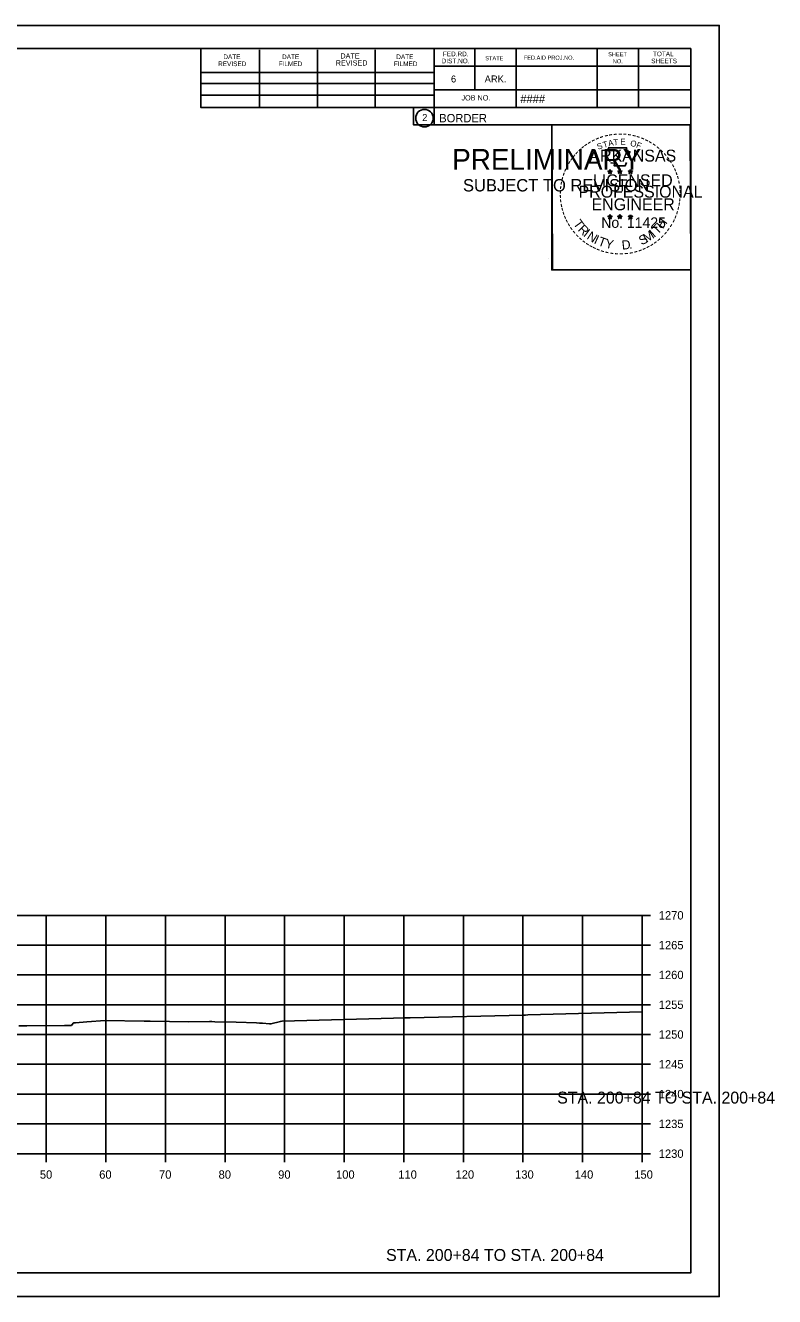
# Model space of a CAD drawing. Extents: x -70 to 701944, y -4 to 666871.
# Drawn here: x 667512.6 to 667638.3, y 658586.3 to 658799.6 of the extents above; entities that cross this region are included whole.
import ezdxf

# ---------------------------------------------------------------- set-up
doc = ezdxf.new("R2010")
doc.units = 0
for name, color, linetype in [('R_Axis', 7, 'Continuous'), ('R_Axis Annot', 7, 'Continuous'), ('R_Border', 7, 'Continuous'), ('R_Border PE', 7, 'Continuous'), ('R_Border Prem', 7, 'Continuous'), ('R_Draft', 7, 'Continuous'), ('R_Exist Surface', 7, 'Continuous'), ('R_Grid', 7, 'Continuous'), ('R_No Plot', 7, 'Continuous')]:
    doc.layers.add(name, color=color, linetype=linetype)

msp = doc.modelspace()

# ---------------------------------------------------------------- linework, layer by layer
at = {"layer": 'R_Axis'}
for p, q in [((667616.09, 658610.25), (667616.09, 658650.25)), ((667617.49, 658650.25), (667616.09, 658650.25)), ((667617.49, 658645.25), (667616.09, 658645.25)), ((667617.49, 658640.25), (667616.09, 658640.25)), ((667617.49, 658635.25), (667616.09, 658635.25)), ((667617.49, 658630.25), (667616.09, 658630.25)), ((667617.49, 658625.25), (667616.09, 658625.25)), ((667617.49, 658620.25), (667616.09, 658620.25)), ((667617.49, 658615.25), (667616.09, 658615.25)), ((667316.09, 658610.25), (667616.09, 658610.25)), ((667516.09, 658608.85), (667516.09, 658610.25)), ((667526.09, 658608.85), (667526.09, 658610.25)), ((667536.09, 658608.85), (667536.09, 658610.25)), ((667546.09, 658608.85), (667546.09, 658610.25)), ((667556.09, 658608.85), (667556.09, 658610.25)), ((667566.09, 658608.85), (667566.09, 658610.25)), ((667576.09, 658608.85), (667576.09, 658610.25)), ((667586.09, 658608.85), (667586.09, 658610.25)), ((667596.09, 658608.85), (667596.09, 658610.25)), ((667606.09, 658608.85), (667606.09, 658610.25)), ((667616.09, 658608.85), (667616.09, 658610.25)), ((667617.49, 658610.25), (667616.09, 658610.25))]:
    msp.add_line(p, q, dxfattribs=at)
at = {"layer": 'R_Border'}
for p, q in [((667308.09, 658795.71), (667624.27, 658795.71)), ((667542.01, 658785.83), (667542.01, 658795.71)), ((667551.87, 658785.83), (667551.87, 658795.51)), ((667561.63, 658785.83), (667561.63, 658795.51)), ((667571.31, 658785.83), (667571.31, 658795.51)), ((667581.17, 658795.71), (667581.17, 658782.91)), ((667588.01, 658795.71), (667588.01, 658788.77)), ((667594.95, 658795.71), (667594.95, 658785.83)), ((667608.53, 658795.71), (667608.53, 658785.83)), ((667615.47, 658795.71), (667615.47, 658785.83)), ((667624.27, 658590.25), (667624.27, 658795.71)), ((667542.01, 658791.69), (667581.17, 658791.69)), ((667624.27, 658792.77), (667581.17, 658792.77)), ((667624.27, 658792.79), (667624.27, 658792.79)), ((667542.01, 658789.83), (667581.17, 658789.83)), ((667624.27, 658788.77), (667581.17, 658788.77)), ((667584.13, 658788.77), (667624.27, 658788.77)), ((667542.01, 658785.83), (667542.01, 658787.89)), ((667542.01, 658787.89), (667581.17, 658787.89)), ((667624.27, 658785.83), (667542.01, 658785.83)), ((667581.17, 658782.91), (667624.27, 658782.91)), ((667624.27, 658590.25), (667308.09, 658590.25))]:
    msp.add_line(p, q, dxfattribs=at)
msp.add_circle((667579.56, 658784.04), 1.47, dxfattribs=at)
at = {"layer": 'R_Border PE'}
for p, q in [((667610.36, 658775.16), (667610.71, 658775.05)), ((667610.36, 658775.16), (667610.61, 658775.12)), ((667610.36, 658775.16), (667610.59, 658775.04)), ((667610.49, 658774.76), (667610.71, 658775.05)), ((667610.49, 658774.76), (667610.62, 658775)), ((667610.49, 658774.76), (667610.7, 658774.97)), ((667610.71, 658775.42), (667610.67, 658775.17)), ((667610.92, 658774.76), (667610.7, 658774.97)), ((667610.71, 658775.05), (667610.71, 658775.42)), ((667610.71, 658775.42), (667610.76, 658775.17)), ((667611.05, 658775.16), (667610.71, 658775.05)), ((667610.92, 658774.76), (667610.71, 658775.05)), ((667611.05, 658775.16), (667610.77, 658775.12)), ((667610.92, 658774.76), (667610.78, 658775.05)), ((667611.05, 658775.16), (667610.85, 658775.06)), ((667612.03, 658775.16), (667612.38, 658775.05)), ((667612.03, 658775.16), (667612.28, 658775.12)), ((667612.03, 658775.16), (667612.26, 658775.04)), ((667612.16, 658774.76), (667612.38, 658775.05)), ((667612.16, 658774.76), (667612.29, 658775)), ((667612.16, 658774.76), (667612.37, 658774.97)), ((667612.38, 658775.42), (667612.34, 658775.17)), ((667612.59, 658774.76), (667612.37, 658774.97)), ((667612.38, 658775.05), (667612.38, 658775.42)), ((667612.38, 658775.42), (667612.43, 658775.17)), ((667612.72, 658775.16), (667612.38, 658775.05)), ((667612.59, 658774.76), (667612.38, 658775.05)), ((667612.72, 658775.16), (667612.44, 658775.12)), ((667612.59, 658774.76), (667612.45, 658775.05)), ((667612.72, 658775.16), (667612.52, 658775.06)), ((667613.79, 658775.15), (667614.14, 658775.04)), ((667613.79, 658775.15), (667614.04, 658775.11)), ((667613.79, 658775.15), (667614.03, 658775.03)), ((667613.92, 658774.74), (667614.14, 658775.04)), ((667613.92, 658774.74), (667614.05, 658774.99)), ((667613.92, 658774.74), (667614.14, 658774.96)), ((667614.14, 658775.41), (667614.1, 658775.15)), ((667614.14, 658775.04), (667614.14, 658775.41)), ((667614.14, 658775.41), (667614.19, 658775.16)), ((667614.49, 658775.15), (667614.14, 658775.04)), ((667614.35, 658774.74), (667614.14, 658775.04)), ((667614.35, 658774.74), (667614.14, 658774.96)), ((667614.49, 658775.15), (667614.2, 658775.1)), ((667614.35, 658774.74), (667614.22, 658775.04)), ((667614.49, 658775.15), (667614.28, 658775.05)), ((667610.35, 658767.59), (667610.7, 658767.48)), ((667610.35, 658767.59), (667610.61, 658767.55)), ((667610.35, 658767.59), (667610.59, 658767.47)), ((667610.49, 658767.18), (667610.7, 658767.48)), ((667610.49, 658767.18), (667610.61, 658767.43)), ((667610.49, 658767.18), (667610.7, 658767.4)), ((667610.7, 658767.85), (667610.66, 658767.59)), ((667610.7, 658767.48), (667610.7, 658767.85)), ((667610.7, 658767.85), (667610.75, 658767.6)), ((667611.05, 658767.59), (667610.7, 658767.48)), ((667610.92, 658767.18), (667610.7, 658767.48)), ((667610.92, 658767.18), (667610.7, 658767.4)), ((667611.05, 658767.59), (667610.76, 658767.54)), ((667610.92, 658767.18), (667610.78, 658767.47)), ((667611.05, 658767.59), (667610.85, 658767.49)), ((667612.02, 658767.59), (667612.37, 658767.48)), ((667612.02, 658767.59), (667612.28, 658767.55)), ((667612.02, 658767.59), (667612.26, 658767.47)), ((667612.16, 658767.18), (667612.37, 658767.48)), ((667612.16, 658767.18), (667612.28, 658767.43)), ((667612.16, 658767.18), (667612.37, 658767.4)), ((667612.37, 658767.85), (667612.33, 658767.59)), ((667612.37, 658767.48), (667612.37, 658767.85)), ((667612.37, 658767.85), (667612.42, 658767.6)), ((667612.72, 658767.59), (667612.37, 658767.48)), ((667612.58, 658767.18), (667612.37, 658767.48)), ((667612.58, 658767.18), (667612.37, 658767.4)), ((667612.72, 658767.59), (667612.43, 658767.54)), ((667612.58, 658767.18), (667612.45, 658767.47)), ((667612.72, 658767.59), (667612.51, 658767.49)), ((667613.79, 658767.58), (667614.14, 658767.47)), ((667613.79, 658767.58), (667614.04, 658767.54)), ((667613.79, 658767.58), (667614.03, 658767.46)), ((667613.92, 658767.17), (667614.14, 658767.47)), ((667613.92, 658767.17), (667614.05, 658767.42)), ((667613.92, 658767.17), (667614.14, 658767.39)), ((667614.14, 658767.84), (667614.1, 658767.58)), ((667614.14, 658767.47), (667614.14, 658767.84)), ((667614.14, 658767.84), (667614.19, 658767.59)), ((667614.49, 658767.58), (667614.14, 658767.47)), ((667614.35, 658767.17), (667614.14, 658767.47)), ((667614.35, 658767.17), (667614.14, 658767.39)), ((667614.49, 658767.58), (667614.2, 658767.53)), ((667614.35, 658767.17), (667614.21, 658767.46)), ((667614.49, 658767.58), (667614.28, 658767.48))]:
    msp.add_line(p, q, dxfattribs=at)
for points in [[(667610.4, 658779.04), (667610.67, 658778.22)], [(667613.91, 658778.12), (667614.05, 658778.4), (667613.37, 658778.38), (667613.51, 658779.04), (667610.4, 658779.04)], [(667610.89, 658776.62), (667610.89, 658776.53), (667611.45, 658776.51), (667611.4, 658776.04), (667613.27, 658776.04), (667613.47, 658776.58)], [(667610.71, 658775.42), (667610.92, 658774.76), (667610.36, 658775.16), (667611.05, 658775.16), (667610.49, 658774.76), (667610.71, 658775.42)], [(667612.38, 658775.42), (667612.59, 658774.76), (667612.03, 658775.16), (667612.72, 658775.16), (667612.16, 658774.76), (667612.38, 658775.42)], [(667614.14, 658775.41), (667614.35, 658774.74), (667613.79, 658775.15), (667614.49, 658775.15), (667613.92, 658774.74), (667614.14, 658775.41)], [(667610.7, 658767.85), (667610.92, 658767.18), (667610.35, 658767.59), (667611.05, 658767.59), (667610.49, 658767.18), (667610.7, 658767.85)], [(667612.37, 658767.85), (667612.58, 658767.18), (667612.02, 658767.59), (667612.72, 658767.59), (667612.16, 658767.18), (667612.37, 658767.85)], [(667614.14, 658767.84), (667614.35, 658767.17), (667613.79, 658767.58), (667614.49, 658767.58), (667613.92, 658767.17), (667614.14, 658767.84)]]:
    msp.add_lwpolyline(points, dxfattribs=at)
for centre, radius in [((667610.71, 658775.05), 0.172), ((667610.71, 658775.05), 0.145), ((667610.71, 658775.05), 0.116), ((667610.71, 658775.05), 0.0991), ((667610.71, 658775.05), 0.0747), ((667610.71, 658775.05), 0.0495), ((667610.71, 658775.05), 0.0296), ((667612.38, 658775.05), 0.172), ((667612.38, 658775.05), 0.145), ((667612.38, 658775.05), 0.116), ((667612.38, 658775.05), 0.0991), ((667612.38, 658775.05), 0.0747), ((667612.38, 658775.05), 0.0495), ((667612.38, 658775.05), 0.0296), ((667614.14, 658775.04), 0.172), ((667614.14, 658775.04), 0.145), ((667614.14, 658775.04), 0.116), ((667614.14, 658775.04), 0.0991), ((667614.14, 658775.04), 0.0747), ((667614.14, 658775.04), 0.0495), ((667614.14, 658775.04), 0.0296), ((667610.7, 658767.48), 0.172), ((667610.7, 658767.48), 0.145), ((667610.7, 658767.48), 0.116), ((667610.7, 658767.48), 0.0991), ((667610.7, 658767.48), 0.0747), ((667610.7, 658767.48), 0.0495), ((667610.7, 658767.48), 0.0296), ((667612.37, 658767.48), 0.172), ((667612.37, 658767.48), 0.145), ((667612.37, 658767.48), 0.116), ((667612.37, 658767.48), 0.0991), ((667612.37, 658767.48), 0.0747), ((667612.37, 658767.48), 0.0495), ((667612.37, 658767.48), 0.0296), ((667614.14, 658767.47), 0.172), ((667614.14, 658767.47), 0.145), ((667614.14, 658767.47), 0.116), ((667614.14, 658767.47), 0.0991), ((667614.14, 658767.47), 0.0747), ((667614.14, 658767.47), 0.0495), ((667614.14, 658767.47), 0.0296)]:
    msp.add_circle(centre, radius, dxfattribs=at)
at = {"layer": 'R_Exist Surface'}
msp.add_lwpolyline([(667511.48, 658631.73), (667512.82, 658631.73), (667519.15, 658631.76), (667519.53, 658631.75), (667520.18, 658631.75), (667520.3, 658631.75), (667520.62, 658632.15), (667520.68, 658632.22), (667520.94, 658632.22), (667521, 658632.22), (667522.88, 658632.39), (667525.95, 658632.62), (667532.5, 658632.5), (667533.29, 658632.47), (667533.5, 658632.49), (667540.03, 658632.39), (667543.5, 658632.41), (667543.87, 658632.42), (667544.4, 658632.4), (667547.94, 658632.3), (667551.4, 658632.2), (667551.88, 658632.16), (667552.39, 658632.13), (667553.56, 658632.04), (667553.79, 658632.04), (667555.39, 658632.44), (667555.66, 658632.5), (667574.39, 658632.97), (667576.23, 658633.03), (667577.14, 658633.05), (667596.15, 658633.52), (667596.51, 658633.52), (667596.91, 658633.53), (667616.09, 658634.04)], dxfattribs=at)
at = {"layer": 'R_Grid'}
for p, q in [((667316.09, 658650.25), (667616.09, 658650.25)), ((667516.09, 658610.25), (667516.09, 658650.25)), ((667526.09, 658610.25), (667526.09, 658650.25)), ((667536.09, 658610.25), (667536.09, 658650.25)), ((667546.09, 658610.25), (667546.09, 658650.25)), ((667556.09, 658610.25), (667556.09, 658650.25)), ((667566.09, 658610.25), (667566.09, 658650.25)), ((667576.09, 658610.25), (667576.09, 658650.25)), ((667586.09, 658610.25), (667586.09, 658650.25)), ((667596.09, 658610.25), (667596.09, 658650.25)), ((667606.09, 658610.25), (667606.09, 658650.25)), ((667616.09, 658610.25), (667616.09, 658650.25)), ((667316.09, 658645.25), (667616.09, 658645.25)), ((667316.09, 658640.25), (667616.09, 658640.25)), ((667316.09, 658635.25), (667616.09, 658635.25)), ((667316.09, 658630.25), (667616.09, 658630.25)), ((667316.09, 658625.25), (667616.09, 658625.25)), ((667316.09, 658620.25), (667616.09, 658620.25)), ((667316.09, 658615.25), (667616.09, 658615.25)), ((667316.09, 658610.25), (667616.09, 658610.25))]:
    msp.add_line(p, q, dxfattribs=at)
at = {"layer": 'R_No Plot'}
for p, q in [((667295.69, 658799.6), (667629.03, 658799.6)), ((667600.31, 658760.45), (667600.31, 658760.45)), ((667295.69, 658586.27), (667629.03, 658586.27))]:
    msp.add_line(p, q, dxfattribs=at)
for points in [[(667295.69, 658799.6), (667629.03, 658799.6), (667629.03, 658586.27), (667295.69, 658586.27)], [(667542.01, 658795.71), (667542.01, 658785.83), (667577.74, 658785.83), (667577.74, 658782.91), (667600.94, 658782.91), (667600.94, 658758.58), (667624.27, 658758.58), (667624.27, 658590.25), (667308.09, 658590.25), (667308.09, 658795.71)], [(667600.94, 658782.91), (667624.15, 658782.91), (667624.27, 658758.58), (667601.06, 658758.58)]]:
    msp.add_lwpolyline(points, close=True, dxfattribs=at)

# ---------------------------------------------------------------- texts
at = {"layer": 'R_Axis Annot'}
for s, p in [('1270', (667618.89, 658649.55)), ('1265', (667618.89, 658644.55)), ('1260', (667618.89, 658639.55)), ('1255', (667618.89, 658634.55)), ('1250', (667618.89, 658629.55)), ('1245', (667618.89, 658624.55)), ('1240', (667618.89, 658619.55)), ('1235', (667618.89, 658614.55)), ('1230', (667618.89, 658609.55)), ('50', (667515.01, 658606.05)), ('60', (667524.97, 658606.05)), ('70', (667535.01, 658606.05)), ('80', (667545.01, 658606.05)), ('90', (667555.01, 658606.05)), ('100', (667564.72, 658606.05)), ('110', (667575.17, 658606.05)), ('120', (667584.78, 658606.05)), ('130', (667594.78, 658606.05)), ('140', (667604.78, 658606.05)), ('150', (667614.78, 658606.05))]:
    msp.add_text(s, height=1.4, dxfattribs=at).set_placement(p)
at = {"layer": 'R_Border'}
for s, height, p in [('FED.RD.', 0.782, (667582.65, 658794.43)), ('SHEET', 0.684, (667610.39, 658794.43)), ('TOTAL', 0.782, (667617.91, 658794.43)), ('REVISED', 0.782, (667544.93, 658792.77)), ('DATE', 0.782, (667545.81, 658793.95)), ('FILMED', 0.782, (667555.09, 658792.77)), ('DATE', 0.782, (667555.67, 658793.95)), ('REVISED', 0.879, (667564.67, 658792.87)), ('DATE', 0.879, (667565.45, 658794.05)), ('FILMED', 0.782, (667574.43, 658792.77)), ('DATE', 0.782, (667574.83, 658793.95)), ('DIST.NO.', 0.782, (667582.45, 658793.25)), ('STATE', 0.684, (667589.77, 658793.75)), ('FED.AID PROJ.NO.', 0.684, (667596.23, 658793.85)), ('NO.', 0.684, (667611.17, 658793.25)), ('SHEETS', 0.782, (667617.63, 658793.25)), ('6', 1.17, (667584.01, 658790.03)), ('ARK.', 1.172, (667589.67, 658790.03)), ('JOB NO.', 0.879, (667585.77, 658787.01)), ('####', 1.4, (667595.65, 658786.57)), ('2', 1.17, (667579.18, 658783.56)), ('BORDER', 1.4, (667582.04, 658783.34))]:
    msp.add_text(s, height=height, rotation=360, dxfattribs=at).set_placement(p)
at = {"layer": 'R_Border PE'}
for s, height, rotation, p in [('-', 1.6, 34.0636, (667607.28, 658779.21)), ('-', 1.6, 28.7918, (667607.88, 658779.58)), ('-', 1.6, 24.3072, (667608.51, 658779.9)), ('-', 1.6, 19.1761, (667609.15, 658780.17)), ('T', 1, 16.4036, (667609.67, 658779.05)), ('-', 1.6, 13.6301, (667609.9, 658780.41)), ('A', 1, 11.2132, (667610.49, 658779.3)), ('-', 1.6, 10.2193, (667610.57, 658780.57)), ('T', 1, 6.0228, (667611.34, 658779.47)), ('-', 1.6, 5.8968, (667611.3, 658780.68)), ('-', 1.6, 0.1862, (667612.08, 658780.75)), ('E', 1, 0.8323, (667612.45, 658779.58)), ('-', 1.6, 357.743, (667612.8, 658780.74)), ('-', 1.6, 352.1617, (667613.54, 658780.69)), ('O', 1, 350.4515, (667614.05, 658779.37)), ('-', 1.6, 347.2049, (667614.26, 658780.57)), ('-', 1.6, 342.3362, (667614.9, 658780.42)), ('-', 1.6, 337.8551, (667615.63, 658780.19)), ('-', 1.6, 334.1211, (667616.26, 658779.92)), ('-', 1.6, 329.6409, (667616.84, 658779.64)), ('-', 1.6, 50.6142, (667604.94, 658777.06)), ('-', 1.6, 48.423, (667605.35, 658777.55)), ('-', 1.6, 42.9622, (667605.8, 658778.02)), ('-', 1.6, 38.9507, (667606.23, 658778.44)), ('-', 1.6, 36.2317, (667606.7, 658778.82)), ('ARKANSAS', 2, 360, (667607.25, 658776.75)), ('S', 1, 21.594, (667608.75, 658778.72)), ('F', 1, 340.0707, (667615.01, 658779.14)), ('-', 1.6, 325.8627, (667617.48, 658779.28)), ('-', 1.6, 320.5297, (667618.09, 658778.85)), ('-', 1.6, 315.5786, (667618.69, 658778.36)), ('-', 1.6, 309.8797, (667619.26, 658777.81)), ('-', 1.6, 62.8713, (667603.89, 658775.35)), ('-', 1.6, 58.0706, (667604.21, 658775.97)), ('-', 1.6, 54.2325, (667604.53, 658776.49)), ('-', 1.6, 306.6522, (667619.79, 658777.21)), ('-', 1.4, 303.6753, (667620.27, 658776.64)), ('-', 1.6, 299.6684, (667620.59, 658776.04)), ('-', 1.6, 75.461, (667603.22, 658773.4)), ('-', 1.6, 72.3945, (667603.42, 658774.11)), ('-', 1.6, 67.7743, (667603.63, 658774.74)), ('LICENSED', 2, 360, (667607.85, 658772.61)), ('DWB', 0.01, 360, (667610.69, 658775.05)), ('DWB', 0.01, 360, (667612.36, 658775.05)), ('DWB', 0.01, 360, (667614.13, 658775.04)), ('-', 1.6, 294.6628, (667620.92, 658775.43)), ('-', 1.6, 290.5728, (667621.17, 658774.85)), ('-', 1.6, 285.1233, (667621.41, 658774.27)), ('-', 1.6, 89.0622, (667602.99, 658771.29)), ('-', 1.6, 85.1863, (667603.01, 658771.99)), ('-', 1.6, 81.2013, (667603.09, 658772.68)), ('PROFESSIONAL', 2, 360, (667605.43, 658770.7)), ('-', 1.6, 280.5493, (667621.61, 658773.53)), ('-', 1.6, 276.5962, (667621.77, 658772.76)), ('-', 1.6, 274.3301, (667621.83, 658772.04)), ('-', 1.6, 94.1959, (667603.02, 658770.57)), ('-', 1.6, 98.9479, (667603.09, 658769.9)), ('-', 1.6, 101.7149, (667603.23, 658769.17)), ('ENGINEER', 2, 360, (667607.61, 658768.58)), ('-', 1.6, 260.9953, (667621.77, 658770.08)), ('-', 1.6, 263.5172, (667621.84, 658770.74)), ('-', 1.6, 269.9407, (667621.86, 658771.4)), ('-', 1.6, 105.4578, (667603.39, 658768.57)), ('-', 1.6, 109.0874, (667603.6, 658767.94)), ('-', 1.6, 114.0643, (667603.86, 658767.34)), ('No. 11425', 1.757, 360, (667609.24, 658765.63)), ('DWB', 0.01, 360, (667610.69, 658767.48)), ('DWB', 0.01, 360, (667612.36, 658767.48)), ('DWB', 0.01, 360, (667614.13, 658767.47)), ('H', 1.54, 54.6088, (667619.58, 658765.35)), ('-', 1.6, 247.8887, (667621.26, 658768.01)), ('-', 1.6, 252.8681, (667621.48, 658768.69)), ('-', 1.6, 255.7626, (667621.66, 658769.41)), ('-', 1.6, 115.7289, (667604.16, 658766.73)), ('-', 1.6, 120.4471, (667604.52, 658766.14)), ('-', 1.6, 125.8934, (667604.92, 658765.58)), ('T', 1.54, 306.0406, (667604.46, 658766.32)), ('R', 1.54, 314.005, (667605.22, 658765.27)), ('I', 1.54, 321.9694, (667606.13, 658764.34)), ('M', 1.54, 32.6563, (667616.85, 658763.09)), ('I', 1.54, 42.1136, (667618.13, 658763.93)), ('T', 1.54, 46.6444, (667618.69, 658764.41)), ('-', 1.6, 233.8452, (667620.2, 658765.98)), ('-', 1.6, 239.0712, (667620.6, 658766.63)), ('-', 1.6, 244.6197, (667621, 658767.38)), ('-', 1.6, 130.7181, (667605.39, 658765.03)), ('-', 1.6, 134.2238, (667605.9, 658764.48)), ('-', 1.6, 138.9338, (667606.43, 658764.02)), ('-', 1.6, 144.6463, (667606.98, 658763.61)), ('-', 1.6, 148.0898, (667607.54, 658763.24)), ('N', 1.54, 326.5002, (667606.69, 658763.87)), ('I', 1.54, 335.3603, (667607.9, 658763.08)), ('T', 1.54, 339.8912, (667608.56, 658762.75)), ('Y', 1.54, 347.8556, (667609.78, 658762.31)), ('D', 1.54, 6.3969, (667612.76, 658761.95)), ('S', 1.54, 26.9312, (667616.01, 658762.68)), ('-', 1.6, 215.7363, (667618.22, 658763.87)), ('-', 1.6, 221.0851, (667618.77, 658764.34)), ('-', 1.6, 225.7653, (667619.29, 658764.85)), ('-', 1.6, 231.2538, (667619.77, 658765.41)), ('-', 1.6, 151.5704, (667608.12, 658762.92)), ('-', 1.6, 154.6002, (667608.65, 658762.67)), ('-', 1.6, 158.5612, (667609.27, 658762.42)), ('-', 1.6, 162.7983, (667609.96, 658762.2)), ('-', 1.6, 167.5555, (667610.67, 658762.04)), ('-', 1.6, 173.1155, (667611.44, 658761.93)), ('-', 1.6, 176.5183, (667612.19, 658761.88)), ('-', 1.6, 181.5918, (667612.94, 658761.89)), ('-', 1.6, 185.8167, (667613.74, 658761.97)), ('-', 1.6, 191.2858, (667614.48, 658762.1)), ('.', 1.54, 13.7642, (667613.96, 658762.08)), ('-', 1.6, 195.4743, (667615.21, 658762.3)), ('-', 1.6, 200.7184, (667615.89, 658762.54)), ('-', 1.6, 204.2516, (667616.51, 658762.82)), ('-', 1.6, 207.3568, (667617.13, 658763.14)), ('-', 1.6, 212.2491, (667617.69, 658763.48))]:
    msp.add_text(s, height=height, rotation=rotation, dxfattribs=at).set_placement(p)
at = {"layer": 'R_Border Prem'}
for s, height, p in [('PRELIMINARY', 3.5, (667584.22, 658775.37)), ('DWB', 0.01, (667584.97, 658777.22)), ('SUBJECT TO REVISION', 2.0751, (667586.03, 658771.74))]:
    msp.add_text(s, height=height, rotation=360, dxfattribs=at).set_placement(p)
at = {"layer": 'R_Draft'}
for p in [(667601.84, 658618.66), (667573.12, 658592.25)]:
    msp.add_text('STA. 200+84 TO STA. 200+84', height=2, dxfattribs=at).set_placement(p)

doc.saveas('drawing.dxf')
